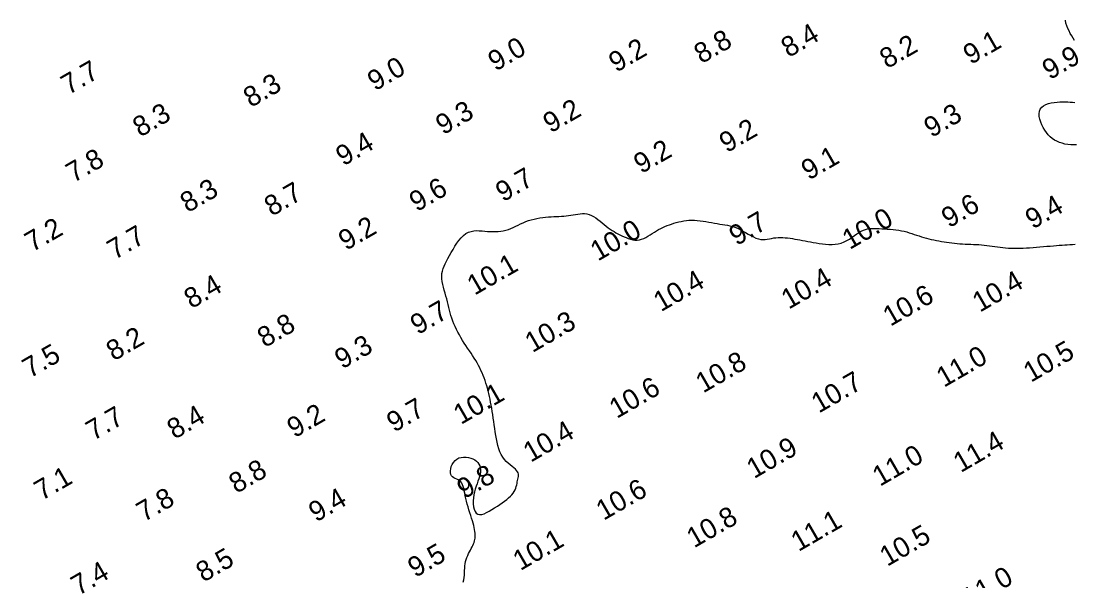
# Model space of a CAD drawing. Extents: x 3024098 to 3056816, y 418252 to 509144.
# Drawn here: x 3029955.9 to 3030218.5, y 418485.2 to 418624.9 of the extents above; entities that cross this region are included whole.
import ezdxf

# ---------------------------------------------------------------- set-up
doc = ezdxf.new("R2010")
doc.units = 0
doc.layers.add('V-CHAN-CONT-EL10', color=7, linetype='Continuous')
doc.layers.add('V-TOPO-SOUN-0911', color=7, linetype='Continuous')

msp = doc.modelspace()

# ---------------------------------------------------------------- linework, layer by layer
at = {"layer": 'V-CHAN-CONT-EL10'}
for points in [[(3030218.65, 418620.05), (3030218.3, 418620.61), (3030217.95, 418621.2), (3030217.6, 418621.81), (3030217.28, 418622.44), (3030216.98, 418623.08), (3030216.72, 418623.73), (3030216.51, 418624.4), (3030216.36, 418625.08)], [(3030219.18, 418594.03), (3030218.44, 418594), (3030217.7, 418594.03), (3030216.96, 418594.1), (3030216.23, 418594.22), (3030215.53, 418594.39), (3030214.87, 418594.61), (3030214.25, 418594.89), (3030213.66, 418595.21), (3030213.11, 418595.59), (3030212.59, 418596.02), (3030212.11, 418596.51), (3030211.65, 418597.05), (3030211.23, 418597.65), (3030210.84, 418598.3), (3030210.49, 418598.98), (3030210.21, 418599.7), (3030209.99, 418600.41), (3030209.86, 418601.1), (3030209.83, 418601.77), (3030209.91, 418602.38), (3030210.12, 418602.92), (3030210.48, 418603.37), (3030210.94, 418603.75), (3030211.51, 418604.05), (3030212.15, 418604.29), (3030212.85, 418604.47), (3030213.57, 418604.6), (3030214.3, 418604.68), (3030215.01, 418604.73), (3030215.69, 418604.75), (3030216.34, 418604.75), (3030216.96, 418604.73), (3030217.55, 418604.69), (3030218.14, 418604.64), (3030218.71, 418604.59)], [(3030066.23, 418484.93), (3030066.37, 418485.47), (3030066.46, 418486.04), (3030066.51, 418486.61), (3030066.54, 418487.19), (3030066.55, 418487.78), (3030066.57, 418488.36), (3030066.6, 418488.93), (3030066.67, 418489.49), (3030066.79, 418490.03), (3030066.94, 418490.55), (3030067.12, 418491.06), (3030067.33, 418491.54), (3030067.55, 418492.01), (3030067.78, 418492.46), (3030068.01, 418492.89), (3030068.23, 418493.3), (3030068.43, 418493.69), (3030068.61, 418494.07), (3030068.77, 418494.44), (3030068.9, 418494.8), (3030069.02, 418495.17), (3030069.11, 418495.53), (3030069.17, 418495.91), (3030069.2, 418496.29), (3030069.21, 418496.69), (3030069.19, 418497.11), (3030069.14, 418497.55), (3030069.06, 418498.02), (3030068.96, 418498.52), (3030068.83, 418499.05), (3030068.68, 418499.61), (3030068.5, 418500.21), (3030068.3, 418500.85), (3030068.09, 418501.52), (3030067.86, 418502.22), (3030067.64, 418502.93), (3030067.41, 418503.65), (3030067.2, 418504.38), (3030067.01, 418505.09), (3030066.84, 418505.78), (3030066.69, 418506.45), (3030066.57, 418507.09), (3030066.46, 418507.69), (3030066.34, 418508.25), (3030066.21, 418508.76), (3030066.05, 418509.21), (3030065.86, 418509.61), (3030065.61, 418509.94), (3030065.31, 418510.2), (3030064.97, 418510.42), (3030064.6, 418510.6), (3030064.23, 418510.77), (3030063.88, 418510.96), (3030063.56, 418511.17), (3030063.3, 418511.44), (3030063.11, 418511.77), (3030063.01, 418512.19), (3030063, 418512.68), (3030063.08, 418513.21), (3030063.23, 418513.75), (3030063.47, 418514.29), (3030063.79, 418514.79), (3030064.17, 418515.24), (3030064.63, 418515.61), (3030065.15, 418515.88), (3030065.71, 418516.04), (3030066.31, 418516.12), (3030066.92, 418516.11), (3030067.52, 418516.02), (3030068.1, 418515.87), (3030068.64, 418515.66), (3030069.12, 418515.39), (3030069.53, 418515.07), (3030069.87, 418514.72), (3030070.13, 418514.32), (3030070.32, 418513.89), (3030070.44, 418513.42), (3030070.5, 418512.92), (3030070.49, 418512.4), (3030070.41, 418511.86), (3030070.28, 418511.29), (3030070.1, 418510.71), (3030069.89, 418510.1), (3030069.66, 418509.47), (3030069.42, 418508.81), (3030069.2, 418508.13), (3030069, 418507.42), (3030068.84, 418506.68), (3030068.74, 418505.92), (3030068.69, 418505.16), (3030068.7, 418504.41), (3030068.78, 418503.71), (3030068.93, 418503.08), (3030069.15, 418502.55), (3030069.45, 418502.13), (3030069.83, 418501.87), (3030070.29, 418501.77), (3030070.82, 418501.81), (3030071.41, 418501.98), (3030072.04, 418502.26), (3030072.7, 418502.6), (3030073.38, 418503.01), (3030074.05, 418503.44), (3030074.72, 418503.88), (3030075.35, 418504.31), (3030075.96, 418504.73), (3030076.53, 418505.14), (3030077.06, 418505.54), (3030077.54, 418505.93), (3030077.98, 418506.32), (3030078.36, 418506.72), (3030078.68, 418507.12), (3030078.94, 418507.52), (3030079.15, 418507.93), (3030079.32, 418508.34), (3030079.44, 418508.75), (3030079.54, 418509.15), (3030079.63, 418509.54), (3030079.7, 418509.92), (3030079.77, 418510.28), (3030079.84, 418510.62), (3030079.91, 418510.95), (3030079.96, 418511.27), (3030079.99, 418511.57), (3030079.97, 418511.87), (3030079.89, 418512.17), (3030079.75, 418512.46), (3030079.53, 418512.77), (3030079.22, 418513.08), (3030078.84, 418513.41), (3030078.4, 418513.76), (3030077.93, 418514.14), (3030077.44, 418514.56), (3030076.95, 418515.02), (3030076.49, 418515.54), (3030076.06, 418516.11), (3030075.69, 418516.75), (3030075.38, 418517.45), (3030075.11, 418518.2), (3030074.87, 418518.99), (3030074.68, 418519.81), (3030074.5, 418520.66), (3030074.35, 418521.52), (3030074.21, 418522.39), (3030074.07, 418523.27), (3030073.94, 418524.14), (3030073.82, 418525), (3030073.69, 418525.85), (3030073.57, 418526.69), (3030073.44, 418527.51), (3030073.31, 418528.31), (3030073.18, 418529.09), (3030073.05, 418529.84), (3030072.9, 418530.56), (3030072.75, 418531.26), (3030072.59, 418531.95), (3030072.43, 418532.61), (3030072.25, 418533.27), (3030072.06, 418533.92), (3030071.86, 418534.56), (3030071.65, 418535.2), (3030071.42, 418535.84), (3030071.18, 418536.47), (3030070.92, 418537.1), (3030070.64, 418537.73), (3030070.34, 418538.36), (3030070.03, 418538.98), (3030069.69, 418539.59), (3030069.33, 418540.2), (3030068.95, 418540.81), (3030068.56, 418541.42), (3030068.15, 418542.03), (3030067.74, 418542.65), (3030067.31, 418543.28), (3030066.89, 418543.91), (3030066.47, 418544.56), (3030066.06, 418545.22), (3030065.65, 418545.9), (3030065.25, 418546.58), (3030064.88, 418547.27), (3030064.52, 418547.97), (3030064.18, 418548.66), (3030063.88, 418549.36), (3030063.6, 418550.05), (3030063.37, 418550.74), (3030063.15, 418551.42), (3030062.96, 418552.1), (3030062.79, 418552.78), (3030062.62, 418553.46), (3030062.45, 418554.15), (3030062.28, 418554.85), (3030062.09, 418555.56), (3030061.89, 418556.28), (3030061.67, 418557.01), (3030061.46, 418557.74), (3030061.26, 418558.47), (3030061.09, 418559.2), (3030060.95, 418559.91), (3030060.87, 418560.6), (3030060.85, 418561.26), (3030060.9, 418561.9), (3030061.02, 418562.52), (3030061.2, 418563.13), (3030061.43, 418563.74), (3030061.71, 418564.36), (3030062.04, 418565), (3030062.41, 418565.67), (3030062.8, 418566.38), (3030063.22, 418567.13), (3030063.67, 418567.91), (3030064.14, 418568.69), (3030064.63, 418569.46), (3030065.15, 418570.18), (3030065.7, 418570.84), (3030066.27, 418571.41), (3030066.88, 418571.87), (3030067.5, 418572.2), (3030068.16, 418572.42), (3030068.83, 418572.55), (3030069.51, 418572.6), (3030070.2, 418572.59), (3030070.9, 418572.55), (3030071.59, 418572.48), (3030072.28, 418572.42), (3030072.96, 418572.38), (3030073.63, 418572.36), (3030074.29, 418572.37), (3030074.94, 418572.4), (3030075.58, 418572.47), (3030076.21, 418572.58), (3030076.84, 418572.72), (3030077.46, 418572.91), (3030078.07, 418573.13), (3030078.68, 418573.4), (3030079.29, 418573.68), (3030079.91, 418573.98), (3030080.53, 418574.29), (3030081.16, 418574.58), (3030081.81, 418574.86), (3030082.48, 418575.11), (3030083.17, 418575.32), (3030083.88, 418575.5), (3030084.59, 418575.65), (3030085.32, 418575.77), (3030086.04, 418575.87), (3030086.75, 418575.95), (3030087.46, 418576.01), (3030088.14, 418576.06), (3030088.81, 418576.1), (3030089.45, 418576.14), (3030090.07, 418576.17), (3030090.68, 418576.21), (3030091.28, 418576.25), (3030091.87, 418576.3), (3030092.45, 418576.36), (3030093.03, 418576.44), (3030093.61, 418576.54), (3030094.19, 418576.64), (3030094.77, 418576.73), (3030095.34, 418576.81), (3030095.92, 418576.85), (3030096.49, 418576.84), (3030097.05, 418576.77), (3030097.61, 418576.63), (3030098.17, 418576.41), (3030098.72, 418576.12), (3030099.26, 418575.77), (3030099.79, 418575.37), (3030100.32, 418574.96), (3030100.84, 418574.53), (3030101.35, 418574.1), (3030101.86, 418573.7), (3030102.35, 418573.32), (3030102.84, 418572.98), (3030103.32, 418572.66), (3030103.81, 418572.37), (3030104.29, 418572.09), (3030104.78, 418571.83), (3030105.28, 418571.58), (3030105.79, 418571.33), (3030106.31, 418571.09), (3030106.84, 418570.86), (3030107.38, 418570.65), (3030107.92, 418570.48), (3030108.47, 418570.34), (3030109.03, 418570.26), (3030109.58, 418570.25), (3030110.13, 418570.3), (3030110.67, 418570.44), (3030111.21, 418570.64), (3030111.75, 418570.9), (3030112.28, 418571.2), (3030112.81, 418571.53), (3030113.34, 418571.87), (3030113.87, 418572.22), (3030114.39, 418572.55), (3030114.92, 418572.86), (3030115.45, 418573.14), (3030115.98, 418573.4), (3030116.52, 418573.64), (3030117.06, 418573.86), (3030117.61, 418574.06), (3030118.18, 418574.26), (3030118.75, 418574.43), (3030119.34, 418574.6), (3030119.95, 418574.76), (3030120.57, 418574.9), (3030121.2, 418575.02), (3030121.85, 418575.11), (3030122.51, 418575.18), (3030123.19, 418575.21), (3030123.88, 418575.21), (3030124.58, 418575.16), (3030125.29, 418575.09), (3030126.01, 418574.98), (3030126.73, 418574.87), (3030127.45, 418574.74), (3030128.16, 418574.6), (3030128.85, 418574.47), (3030129.54, 418574.35), (3030130.2, 418574.25), (3030130.85, 418574.16), (3030131.48, 418574.07), (3030132.11, 418573.96), (3030132.73, 418573.83), (3030133.36, 418573.66), (3030133.98, 418573.46), (3030134.62, 418573.2), (3030135.27, 418572.88), (3030135.93, 418572.51), (3030136.6, 418572.12), (3030137.26, 418571.73), (3030137.91, 418571.35), (3030138.56, 418571.02), (3030139.19, 418570.73), (3030139.8, 418570.52), (3030140.39, 418570.4), (3030140.95, 418570.36), (3030141.5, 418570.39), (3030142.04, 418570.46), (3030142.58, 418570.55), (3030143.11, 418570.66), (3030143.65, 418570.77), (3030144.2, 418570.85), (3030144.76, 418570.9), (3030145.33, 418570.91), (3030145.92, 418570.89), (3030146.51, 418570.85), (3030147.11, 418570.79), (3030147.72, 418570.71), (3030148.33, 418570.61), (3030148.94, 418570.51), (3030149.56, 418570.4), (3030150.18, 418570.28), (3030150.81, 418570.17), (3030151.46, 418570.05), (3030152.12, 418569.92), (3030152.79, 418569.8), (3030153.5, 418569.67), (3030154.23, 418569.55), (3030154.99, 418569.42), (3030155.77, 418569.31), (3030156.57, 418569.21), (3030157.38, 418569.16), (3030158.18, 418569.14), (3030158.97, 418569.19), (3030159.74, 418569.3), (3030160.49, 418569.49), (3030161.2, 418569.77), (3030161.88, 418570.12), (3030162.53, 418570.51), (3030163.16, 418570.94), (3030163.76, 418571.37), (3030164.34, 418571.78), (3030164.9, 418572.16), (3030165.46, 418572.48), (3030165.99, 418572.73), (3030166.53, 418572.91), (3030167.06, 418573.04), (3030167.6, 418573.11), (3030168.15, 418573.14), (3030168.72, 418573.15), (3030169.31, 418573.13), (3030169.93, 418573.1), (3030170.59, 418573.08), (3030171.27, 418573.04), (3030171.96, 418573), (3030172.68, 418572.95), (3030173.39, 418572.89), (3030174.11, 418572.81), (3030174.81, 418572.71), (3030175.5, 418572.59), (3030176.17, 418572.44), (3030176.82, 418572.27), (3030177.45, 418572.08), (3030178.07, 418571.88), (3030178.68, 418571.67), (3030179.28, 418571.47), (3030179.88, 418571.27), (3030180.48, 418571.07), (3030181.09, 418570.89), (3030181.7, 418570.72), (3030182.32, 418570.57), (3030182.94, 418570.42), (3030183.56, 418570.28), (3030184.2, 418570.16), (3030184.83, 418570.04), (3030185.47, 418569.93), (3030186.12, 418569.82), (3030186.76, 418569.72), (3030187.42, 418569.63), (3030188.07, 418569.54), (3030188.73, 418569.47), (3030189.4, 418569.4), (3030190.06, 418569.34), (3030190.73, 418569.3), (3030191.4, 418569.26), (3030192.08, 418569.23), (3030192.75, 418569.2), (3030193.43, 418569.18), (3030194.1, 418569.15), (3030194.77, 418569.11), (3030195.45, 418569.07), (3030196.11, 418569.01), (3030196.78, 418568.93), (3030197.44, 418568.85), (3030198.1, 418568.75), (3030198.76, 418568.65), (3030199.43, 418568.55), (3030200.1, 418568.46), (3030200.78, 418568.38), (3030201.46, 418568.31), (3030202.16, 418568.27), (3030202.87, 418568.23), (3030203.59, 418568.22), (3030204.33, 418568.22), (3030205.08, 418568.24), (3030205.85, 418568.26), (3030206.65, 418568.3), (3030207.46, 418568.35), (3030208.31, 418568.41), (3030209.16, 418568.48), (3030210.02, 418568.55), (3030210.89, 418568.62), (3030211.73, 418568.69), (3030212.57, 418568.77), (3030213.37, 418568.83), (3030214.13, 418568.89), (3030214.85, 418568.95), (3030215.54, 418568.99), (3030216.21, 418569.03), (3030216.85, 418569.07), (3030217.5, 418569.11), (3030218.16, 418569.15), (3030218.84, 418569.19)]]:
    msp.add_lwpolyline(points, dxfattribs=at)

# ---------------------------------------------------------------- texts
at = {"layer": 'V-TOPO-SOUN-0911'}
for s, p in [('8.4', (3030147.34, 418615.66)), ('8.8', (3030125.62, 418614.12)), ('9.1', (3030192.76, 418613.91)), ('9.0', (3030074.26, 418612.25)), ('9.2', (3030104.36, 418611.96)), ('8.2', (3030171.91, 418612.88)), ('9.9', (3030212.46, 418610.12)), ('7.7', (3029967.78, 418606.38)), ('9.0', (3030044.2, 418607.33)), ('8.3', (3030013.25, 418603.2)), ('8.3', (3029985.66, 418595.81)), ('9.3', (3030061.21, 418596.37)), ('9.2', (3030087.99, 418596.83)), ('9.3', (3030182.97, 418595.68)), ('9.2', (3030131.92, 418591.91)), ('9.4', (3030036.31, 418588.6)), ('9.2', (3030110.59, 418586.69)), ('7.8', (3029969.02, 418584.43)), ('9.1', (3030152.37, 418585.07)), ('9.7', (3030076.14, 418579.64)), ('8.3', (3029997.5, 418576.95)), ('8.7', (3030018.47, 418576.06)), ('9.6', (3030054.62, 418577.19)), ('9.6', (3030187.33, 418573.15)), ('9.4', (3030208.23, 418572.85)), ('9.7', (3030134.38, 418568.72)), ('10.0 ', (3030162.58, 418567.76)), ('7.2', (3029958.75, 418567.17)), ('9.2', (3030036.97, 418567.53)), ('10.0 ', (3030099.78, 418564.87)), ('7.7', (3029979.29, 418565.24)), ('10.1 ', (3030069.04, 418556.35)), ('8.4', (3029998.45, 418553)), ('10.4 ', (3030115.51, 418552.24)), ('10.4 ', (3030147.37, 418552.86)), ('10.4 ', (3030195.04, 418552.11)), ('10.6 ', (3030172.73, 418548.6)), ('9.7', (3030054.88, 418546.5)), ('8.8', (3030016.73, 418543.29)), ('10.3 ', (3030083.46, 418542.04)), ('8.2', (3029979.06, 418539.97)), ('9.3', (3030036.02, 418537.94)), ('7.5', (3029958.15, 418535.68)), ('11.0 ', (3030186.07, 418533.37)), ('10.5 ', (3030207.76, 418534.62)), ('10.8 ', (3030126.04, 418531.96)), ('10.7 ', (3030154.88, 418526.94)), ('10.6 ', (3030104.49, 418525.6)), ('10.1 ', (3030065.63, 418524.1)), ('9.7', (3030048.98, 418522.16)), ('7.7', (3029973.98, 418520.09)), ('8.4', (3029994.22, 418520.42)), ('9.2', (3030024.14, 418520.78)), ('10.4 ', (3030083.03, 418514.67)), ('11.4 ', (3030190.28, 418512.11)), ('10.9 ', (3030138.74, 418510.6)), ('11.0 ', (3030170.12, 418508.67)), ('8.8', (3030009.64, 418506.9)), ('9.8', (3030066.5, 418505.56)), ('7.1', (3029961.1, 418505.15)), ('10.6 ', (3030101.21, 418500.18)), ('7.8', (3029986.58, 418499.82)), ('9.4', (3030029.52, 418499.75)), ('10.8 ', (3030123.78, 418493.31)), ('11.1 ', (3030149.81, 418492.41)), ('10.5 ', (3030171.93, 418488.69)), ('10.1 ', (3030080.46, 418487.65)), ('8.5', (3030001.43, 418484.76)), ('9.5', (3030054.25, 418485.91)), ('7.4', (3029970.27, 418481.44)), ('11.0 ', (3030192.47, 418478.29))]:
    msp.add_text(s, height=5, rotation=30, dxfattribs=at).set_placement(p)

doc.saveas('drawing.dxf')
